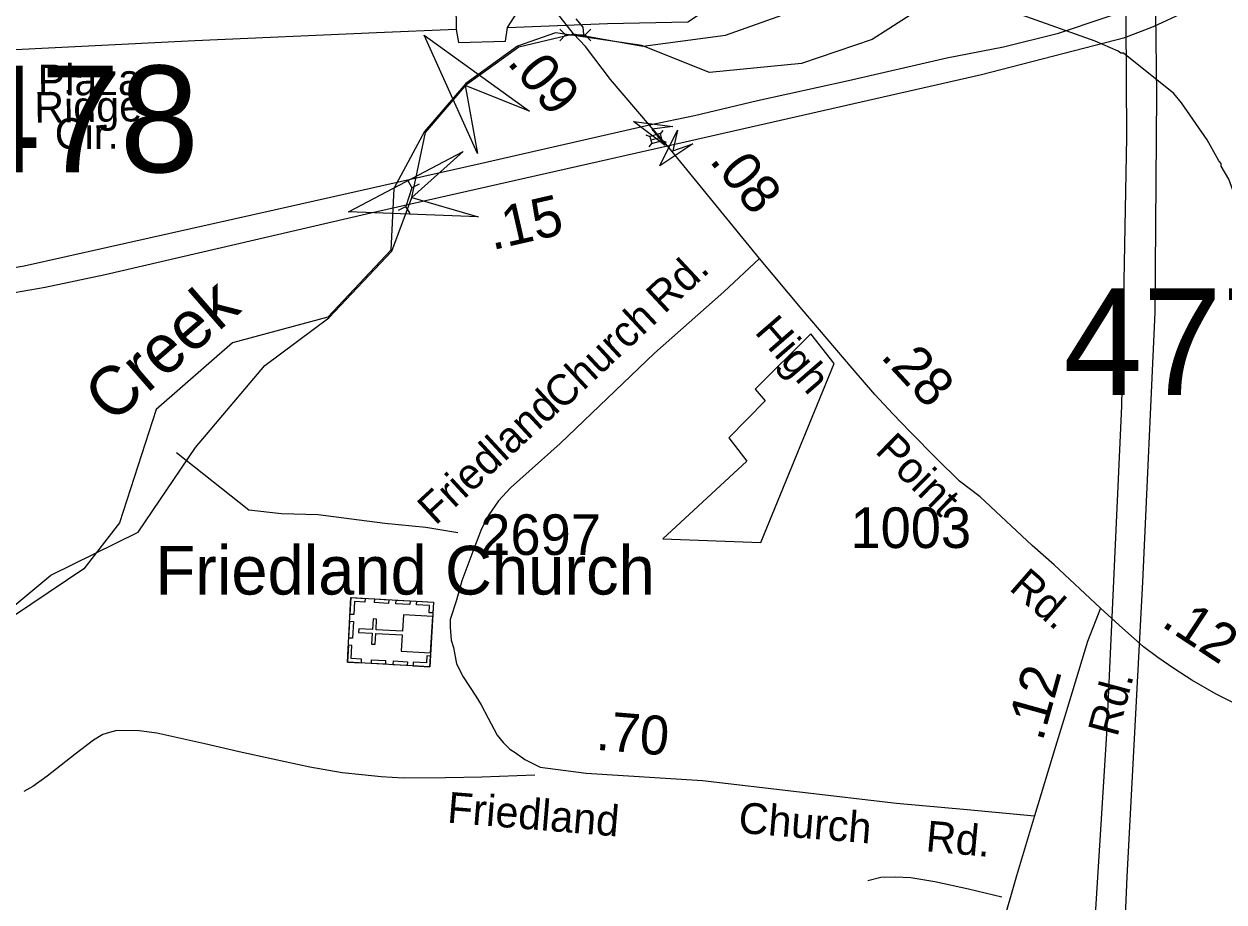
# Model space of a CAD drawing. Extents: x 1547597 to 1699558, y 810033 to 920809.
# Drawn here: x 1654551 to 1658248, y 843387 to 846092 of the extents above; entities that cross this region are included whole.
import ezdxf

# ---------------------------------------------------------------- set-up
doc = ezdxf.new("R2010")
doc.units = 0
for name, color, linetype in [('Exist Boundary Political City Limit New', 7, 'Continuous'), ('Exist Cultural Church with Cemetery CELL', 7, 'Continuous'), ('Exist Cultural Church with Cemetery Label', 7, 'Continuous'), ('Exist Hydrographic Creek Single Shore', 7, 'Continuous'), ('Exist Hydrographic Creek Single Shore Label', 7, 'Continuous'), ('Exist Hydrographic Misc Water Feature', 7, 'Continuous'), ('Exist Road Non-System Type 51', 7, 'Continuous'), ('Exist Road Non-System Type 51 Label', 7, 'Continuous'), ('Exist Road Primary Interstate Divided Center Attributed', 7, 'Continuous'), ('Exist Road Primary Interstate Mileage Hundredths English Label', 7, 'Continuous'), ('Exist Road Primary Interstate Structure Standard Bridge CELL', 7, 'Continuous'), ('Exist Road Secondary Mileage Hundredths English Label', 7, 'Continuous'), ('Exist Road Secondary Structure Culvert Attributed CELL', 7, 'Continuous'), ('Exist Road Secondary Structure Culvert CELL', 7, 'Continuous'), ('Exist Road Secondary Structure Culvert Number Label', 7, 'Continuous'), ('Exist Road Secondary Structure Standard Bridge Attributed CELL', 7, 'Continuous'), ('Exist Road Secondary Structure Standard Bridge Number Label', 7, 'Continuous'), ('Exist Road Secondary Type 51 Attributed', 7, 'Continuous'), ('Exist Road Secondary Type 51 Label', 7, 'Continuous'), ('Exist Road Secondary Type 51 Number Label', 7, 'Continuous'), ('Exist Utilities Electrical Transmission Line', 7, 'Continuous'), ('Map Preparation Boundary City Limit Buffer Line', 7, 'Continuous')]:
    doc.layers.add(name, color=color, linetype=linetype)

msp = doc.modelspace()

# ---------------------------------------------------------------- linework, layer by layer
at = {"layer": 'Exist Boundary Political City Limit New'}
for p, q in [((1657047.5, 845046.7), (1656975.8, 845137.5)), ((1656821, 844495), (1657047.5, 845046.7)), ((1656722.7, 844817), (1656778.5, 844745.7)), ((1656778.5, 844745.7), (1656519.5, 844506.5)), ((1656519.5, 844506.5), (1656821, 844495))]:
    msp.add_line(p, q, dxfattribs=at)
for points in [[(1657441.1, 846223.1), (1657164.1, 846044.9), (1656946.1, 845970.6), (1656663, 845943.5), (1656455, 846026.5), (1656189, 846064.8), (1656072, 846024.5), (1655912, 845909.6), (1655785, 845761.1), (1655691, 845585.8), (1655681, 845395.6), (1655487, 845189.4), (1655194, 845110), (1654958, 844904.7), (1654845, 844555.8), (1654735, 844413.6), (1654298, 844120.4), (1654188.3, 844022), (1654097.7, 844016.5), (1653976.4, 843761.1), (1654014.5, 843674.1), (1653994.7, 843398.5), (1653854.3, 842693.6)], [(1656975.8, 845137.5), (1656804, 844967.2), (1656835, 844931.8), (1656722.7, 844817)]]:
    msp.add_lwpolyline(points, dxfattribs=at)
at = {"layer": 'Exist Cultural Church with Cemetery CELL'}
for points in [[(1655547.4, 844126.6), (1655558.6, 844325.4), (1655812.9, 844311), (1655801.7, 844112.3)], [(1655601.9, 844323), (1655601.3, 844311.7), (1655569.1, 844313.5), (1655566.9, 844273), (1655555.8, 844273.6), (1655558.7, 844325.4)], [(1655674.2, 844307.5), (1655631, 844309.9), (1655631.6, 844321.3), (1655674.9, 844318.8)], [(1655740.1, 844303.7), (1655696.8, 844306.2), (1655697.5, 844317.5), (1655740.7, 844315.1)], [(1655811, 844278), (1655799.5, 844278.6), (1655800.8, 844300.6), (1655760.4, 844302.8), (1655761, 844313.9), (1655812.9, 844311)], [(1655804, 844155.3), (1655810.3, 844267.3), (1655719.9, 844272.3), (1655717.1, 844221.7), (1655635.7, 844226.3), (1655637.6, 844259.2), (1655626.6, 844259.8), (1655624.7, 844226.9), (1655582.6, 844229.3), (1655581.9, 844217.7), (1655624.1, 844215.3), (1655622.2, 844182.2), (1655633.2, 844181.6), (1655635.1, 844214.7), (1655716.4, 844210.1), (1655713.6, 844160.4)], [(1655551.6, 844200.5), (1655554.5, 844252.3), (1655565.9, 844251.6), (1655563, 844199.9)], [(1655590.7, 844124.1), (1655591.3, 844135.5), (1655559.2, 844137.3), (1655561.5, 844177.8), (1655550.4, 844178.4), (1655547.4, 844126.6)], [(1655664.7, 844120), (1655621.5, 844122.4), (1655622.1, 844133.8), (1655665.4, 844131.3)], [(1655731.8, 844116.2), (1655688.6, 844118.6), (1655689.2, 844130), (1655732.5, 844127.5)], [(1655803.5, 844145.3), (1655792, 844145.9), (1655790.8, 844124), (1655750.4, 844126.2), (1655749.8, 844115.1), (1655801.6, 844112.2)]]:
    msp.add_lwpolyline(points, close=True, dxfattribs=at)
at = {"layer": 'Exist Hydrographic Creek Single Shore'}
msp.add_lwpolyline([(1652544.9, 840536.9), (1652936.3, 841018.6), (1653452.4, 841489.5), (1653545, 841763.4), (1653690.1, 842166.6), (1653939.2, 843087.9), (1653979.2, 843655), (1654107.2, 843918.2), (1654301.3, 844117.8), (1654633.7, 844394.1), (1654903.1, 844527.3), (1655079.5, 844787.6), (1655293, 845040.5), (1655490.3, 845186.8), (1655684.2, 845392.9), (1655746, 845557.7), (1655788.2, 845758.5), (1655915.2, 845906.9), (1656075.3, 846021.8), (1656243.9, 846062.4), (1656458.2, 846023.9), (1656712.8, 846058.3), (1656966.9, 846148.5)], dxfattribs=at)
at = {"layer": 'Exist Hydrographic Misc Water Feature'}
for points in [[(1658557.4, 844781), (1658513.9, 844845.2), (1658486.3, 844893.4), (1658455.2, 845021.6), (1658455.3, 845037.6), (1658439.7, 845093.7), (1658436, 845125.7), (1658420.4, 845181.8), (1658263.6, 845614.7), (1658239.9, 845654.9), (1658240, 845662.9), (1658232, 845670.9), (1658196.5, 845735.2), (1658117.4, 845849.7), (1658093.6, 845877.9), (1657938.7, 846003.1), (1657930.7, 846003.1), (1657922.7, 846009.2), (1657851, 846039.7), (1657488.2, 846169.8), (1657493.6, 846324.2)], [(1656251.1, 846108.6), (1656272.9, 846082.4), (1656274.9, 846060.6)]]:
    msp.add_lwpolyline(points, dxfattribs=at)
at = {"layer": 'Exist Road Non-System Type 51'}
for points in [[(1655020.8, 844771.9), (1655244.2, 844595.2), (1655344.3, 844584.4), (1655457.6, 844581.1), (1655662.9, 844554.3), (1655789.2, 844542), (1655888.2, 844525.6)], [(1656125.2, 843778.4), (1655961.4, 843771.6), (1655849.5, 843770), (1655719.4, 843768.9), (1655651.7, 843773.3), (1655592.4, 843779.1), (1655531.7, 843785.9), (1655431.9, 843802.5), (1655318.2, 843827.1), (1655214.4, 843849.8), (1655108.6, 843874.3), (1654960.8, 843907.2), (1654906.1, 843914.5), (1654836.9, 843915.9), (1654815, 843909.9), (1654794.1, 843903.3), (1654764.9, 843886.3), (1654708.6, 843842.6), (1654622.4, 843775.2), (1654578.1, 843743.4), (1654550.2, 843727.6)], [(1657151, 843453.8), (1657191.2, 843463.6), (1657235.1, 843465.3), (1657283, 843463.2), (1657357, 843450.7), (1657460.8, 843427.9), (1657563.4, 843403.6)]]:
    msp.add_lwpolyline(points, dxfattribs=at)
at = {"layer": 'Exist Road Primary Interstate Divided Center Attributed'}
for points in [[(1658027.8, 846160.9), (1657733.8, 846061.8), (1657568.7, 846020.6), (1657394.1, 845986.8), (1657091, 845917.6), (1656811.4, 845855.5), (1656617.3, 845810), (1656478, 845780.5)], [(1656533.5, 845716.9), (1657500.9, 845937), (1657942.9, 846051.1), (1658030.9, 846084.7), (1658128.4, 846130.4)], [(1656478, 845780.5), (1655956.6, 845661.4), (1655321.6, 845518.5), (1654551.8, 845346.8), (1654328, 845308.5), (1654133.5, 845283.3), (1654015, 845276.2), (1653876.2, 845270.2), (1653693, 845279.8), (1653509.7, 845302.2), (1653282.6, 845342), (1652939.3, 845415.1), (1652069.5, 845626.8), (1651864.8, 845671.1), (1651658.3, 845703.4), (1651471.6, 845719), (1651283.4, 845726.4), (1651102.6, 845713), (1650934.5, 845692.2), (1650807.9, 845672.3)], [(1650864.9, 845583), (1650943.2, 845597.3), (1651153.2, 845617.3), (1651330.4, 845628), (1651442.9, 845634), (1651597.3, 845620.9), (1651693.6, 845611.3), (1651875.6, 845587.4), (1652058.7, 845552.6), (1652668.5, 845407.8), (1653059.9, 845301.1), (1653542.9, 845220.9), (1653800.7, 845197.2), (1653980.9, 845196), (1654110.1, 845203.2), (1654287.3, 845222.3), (1654426.1, 845248.6), (1654616.4, 845282.1), (1654800.7, 845320.4), (1655606.2, 845507.7), (1656533.5, 845716.9)]]:
    msp.add_lwpolyline(points, dxfattribs=at)
at = {"layer": 'Exist Road Primary Interstate Structure Standard Bridge CELL'}
for p, q in [((1656467.4, 845750.7), (1656479.7, 845746)), ((1656482.6, 845735.3), (1656514.7, 845743.9)), ((1656511.9, 845754.5), (1656520.3, 845764.7)), ((1656477, 845714.5), (1656485.4, 845724.6)), ((1656517.5, 845733.4), (1656529.8, 845728.8))]:
    msp.add_line(p, q, dxfattribs=at)
msp.add_lwpolyline([(1656485.4, 845724.6), (1656517.6, 845733.2), (1656511.8, 845754.6), (1656479.7, 845746)], close=True, dxfattribs=at)
at = {"layer": 'Exist Road Secondary Structure Culvert Attributed CELL'}
for points in [[(1655948.4, 845693), (1655784.3, 846057.8), (1656108.8, 845823.9), (1655910.8, 845902.8)], [(1655950.6, 845498.1), (1655550.9, 845513.4), (1655904.7, 845700), (1655746, 845557.7)]]:
    msp.add_lwpolyline(points, close=True, dxfattribs=at)
at = {"layer": 'Exist Road Secondary Structure Culvert CELL'}
for p, q in [((1656201.8, 846077), (1656219.2, 846058.6)), ((1656297.2, 846077), (1656279.7, 846058.6)), ((1656201.8, 846040.2), (1656219.2, 846058.6)), ((1656219.2, 846058.6), (1656279.7, 846058.6)), ((1656297.2, 846040.2), (1656279.7, 846058.6)), ((1655733.2, 845610.3), (1655745.7, 845588.2)), ((1655768.4, 845599.5), (1655745.7, 845588.2)), ((1655745.7, 845588.2), (1655727.9, 845530.4)), ((1655705.2, 845519.1), (1655727.9, 845530.4)), ((1655740.4, 845508.3), (1655727.9, 845530.4))]:
    msp.add_line(p, q, dxfattribs=at)
at = {"layer": 'Exist Road Secondary Structure Standard Bridge Attributed CELL'}
for points in [[(1656526.3, 845718.3), (1656429, 845791.7), (1656550, 845776.7), (1656485.5, 845768.8)], [(1656611.6, 845723.2), (1656510.1, 845655.7), (1656564.2, 845764.9), (1656550.4, 845701.4)]]:
    msp.add_lwpolyline(points, close=True, dxfattribs=at)
at = {"layer": 'Exist Road Secondary Type 51 Attributed'}
for p, q in [((1656533.5, 845716.9), (1656478, 845780.5)), ((1656817.1, 845370), (1656533.5, 845716.9))]:
    msp.add_line(p, q, dxfattribs=at)
for points in [[(1656478, 845780.5), (1656358.4, 845921), (1656281.3, 846023), (1656243.9, 846062.4), (1656082.5, 846268.7)], [(1656817.1, 845370), (1656707, 845267.2), (1656493.3, 845078.5), (1656202.9, 844799.6), (1656050, 844663.3), (1656013.5, 844623.4), (1655983.6, 844580.1), (1655960.3, 844536.9), (1655933.7, 844467.1), (1655900.5, 844377.3), (1655883.9, 844317.4), (1655863.9, 844257.6), (1655863.9, 844234.3), (1655867.3, 844194.4), (1655873.9, 844171.1), (1655883.9, 844121.3), (1655903.8, 844081.4), (1655943.7, 844021.5), (1655959.2, 843995.4), (1655981.1, 843954.1), (1656008.7, 843901.3), (1656027.3, 843878.6), (1656048.4, 843858.4), (1656067.1, 843846.2), (1656093.8, 843826.7), (1656141.6, 843803.2), (1656283.5, 843784.5), (1656641.4, 843761.5), (1657239.6, 843692.2), (1657457.4, 843672.8), (1657664.8, 843652.5)], [(1657867.9, 844292.9), (1657724.9, 844426.3), (1657657.6, 844486), (1657496.6, 844635.5), (1657432.9, 844684.3), (1657363.4, 844752.8), (1657281.4, 844836.2), (1657228.2, 844891.8), (1657172.3, 844951.5), (1657102.5, 845032), (1656948.4, 845212.6), (1656817.1, 845370)], [(1657867.9, 844292.9), (1657827.3, 844190.3), (1657761.8, 843973.4), (1657728.8, 843866.6), (1657664.8, 843652.5)], [(1658363.5, 843961.8), (1658310.4, 843984.2), (1658223.8, 844027.6), (1658149.5, 844070.9), (1658093.9, 844106.4), (1658044.8, 844140.8), (1657999.8, 844173.4), (1657925.4, 844240.5), (1657867.9, 844292.9)], [(1657664.8, 843652.5), (1657609, 843468.2), (1657516.8, 843145.1), (1657419.4, 842822.8), (1657374, 842663.6), (1657357.1, 842607.2), (1657335.6, 842552.8), (1657308.1, 842475.9), (1657287.2, 842432.6), (1657238.2, 842364.4), (1657169.7, 842288.1), (1656880.4, 842016.1), (1656799.1, 841943.3), (1656708.8, 841858.7)]]:
    msp.add_lwpolyline(points, dxfattribs=at)
at = {"layer": 'Exist Utilities Electrical Transmission Line'}
for points in [[(1657931.2, 846969.5), (1657943.1, 846649.3), (1657947.5, 845743.1), (1657932.9, 844915.4), (1657885.9, 843905.8), (1657821.5, 842873.5), (1657779.3, 841976.9), (1657732.8, 841155.4), (1657669.9, 840134.1), (1657620.3, 839232.7), (1657563.4, 838215.3), (1657510.7, 837381.7), (1657486.7, 836898.1), (1657478.7, 836713.8), (1657150, 836636), (1656654.6, 836512.4), (1656127.3, 836385), (1655991, 836354.8)], [(1656041, 846082), (1656348.8, 846093.9), (1656596.8, 846098.7), (1657292.3, 846557.8), (1657931.2, 846969.5)], [(1656087.9, 836267.6), (1656589.2, 836397.3), (1657052.2, 836505.3), (1657359, 836581.3), (1657577.5, 836632.5), (1657601.2, 837110.5), (1657639.6, 837926.2), (1657685.4, 838851.7), (1657741.2, 839775.1), (1657796.9, 840692.5), (1657849.6, 841535.8), (1657910.7, 842551.3), (1657950.2, 843464.8), (1657997.9, 844374.3), (1658036.4, 845204), (1658041, 845876.1), (1658033.6, 846544.2), (1658034.8, 846800.3), (1658033.2, 846986.2)], [(1656041, 846082), (1656081.7, 846145.4), (1655940.1, 846329.2), (1655815.1, 846242.9), (1655881.9, 846154.1), (1655882.9, 846076)], [(1655882.9, 846076), (1655637, 846065.2), (1655077, 846040.3), (1654401, 846007.1), (1653924.7, 845979.3), (1653458.8, 845955.4), (1652894.8, 845918.6), (1652224.6, 845887.2), (1651666.8, 845862.5), (1651006.7, 845835.1), (1650442.7, 845810.3), (1650218, 845735.2), (1649330.4, 845420.7), (1648374.7, 845078.9), (1647706, 844835.6), (1646894.8, 844548.1), (1646444.9, 844389.7), (1646310.4, 844497.5), (1645921, 844830.6), (1645288.2, 845358.9), (1644714.3, 845822.4), (1644427.6, 846062.2)], [(1655882.9, 846076), (1655890.3, 846035.8), (1656034.3, 846039.9), (1656041, 846082)]]:
    msp.add_lwpolyline(points, dxfattribs=at)
at = {"layer": 'Map Preparation Boundary City Limit Buffer Line'}
for p, q in [((1657047.5, 845046.7), (1656975.8, 845137.5)), ((1656821, 844495), (1657047.5, 845046.7)), ((1656722.7, 844817), (1656778.5, 844745.7)), ((1656778.5, 844745.7), (1656519.5, 844506.5)), ((1656519.5, 844506.5), (1656821, 844495))]:
    msp.add_line(p, q, dxfattribs=at)
for points in [[(1657441.1, 846223.1), (1657164.1, 846044.9), (1656946.1, 845970.6), (1656663, 845943.5), (1656455, 846026.5), (1656189, 846064.8), (1656072, 846024.5), (1655912, 845909.6), (1655785, 845761.1), (1655691, 845585.8), (1655681, 845395.6), (1655487, 845189.4), (1655194, 845110), (1654958, 844904.7), (1654845, 844555.8), (1654735, 844413.6), (1654298, 844120.4), (1654188.3, 844022), (1654097.7, 844016.5), (1653976.4, 843761.1), (1654014.5, 843674.1), (1653994.7, 843398.5), (1653854.3, 842693.6)], [(1656975.8, 845137.5), (1656804, 844967.2), (1656835, 844931.8), (1656722.7, 844817)]]:
    msp.add_lwpolyline(points, dxfattribs=at)

# ---------------------------------------------------------------- texts
at = {"layer": 'Exist Cultural Church with Cemetery Label'}
msp.add_text('Friedland Church', height=150, dxfattribs=at).set_placement((1654956.1, 844334.7))
at = {"layer": 'Exist Hydrographic Creek Single Shore Label'}
msp.add_text('Creek', height=150, rotation=41.0198, dxfattribs=at).set_placement((1654821.1, 844857.8))
at = {"layer": 'Exist Road Non-System Type 51 Label'}
for s, rotation, p in [('Plaza', 0.3533, (1654593.8, 845872.2)), ('Ridge', 0.8467, (1654583.6, 845787.8)), ('Cir.', 0.171, (1654646, 845707.4))]:
    msp.add_text(s, height=95, rotation=rotation, dxfattribs=at).set_placement(p)
at = {"layer": 'Exist Road Primary Interstate Mileage Hundredths English Label'}
msp.add_text('.15', height=125, rotation=12.8642, dxfattribs=at).set_placement((1655993.4, 845395.3))
at = {"layer": 'Exist Road Secondary Mileage Hundredths English Label'}
for s, rotation, p in [('.09', 309.9203, (1656036.9, 845972.6)), ('.08', 308.9919, (1656660.2, 845670.6)), ('.28', 312.8519, (1657187.3, 845066.7)), ('.12', 326.6467, (1658051.9, 844239.5)), ('.12', 74.4478, (1657689, 843879.7)), ('.70', 355.3019, (1656311.2, 843856.7))]:
    msp.add_text(s, height=120, rotation=rotation, dxfattribs=at).set_placement(p)
at = {"layer": 'Exist Road Secondary Structure Culvert Number Label'}
msp.add_text('C478', height=328.08, dxfattribs=at).set_placement((1654041.2, 845635.9))
at = {"layer": 'Exist Road Secondary Structure Standard Bridge Number Label'}
msp.add_text('477', height=328.08, dxfattribs=at).set_placement((1657753.5, 844949.5))
at = {"layer": 'Exist Road Secondary Type 51 Label'}
for s, rotation, p in [('Rd.', 42.9986, (1656523.7, 845196.9)), ('Church', 43.0492, (1656207.6, 844898.5)), ('High', 310.8958, (1656799.5, 845142.4)), ('Friedland', 42.7859, (1655818.8, 844545.3)), ('Point', 315.4144, (1657169.9, 844773.8)), ('Rd.', 318.8182, (1657583, 844351.2)), ('Rd.', 74.9414, (1657919.5, 843893.3)), ('Friedland', 355.3019, (1655853.1, 843632.4)), ('Church', 355.3462, (1656750.1, 843600.8)), ('Rd.', 354.8462, (1657327.3, 843544.1))]:
    msp.add_text(s, height=95, rotation=rotation, dxfattribs=at).set_placement(p)
at = {"layer": 'Exist Road Secondary Type 51 Number Label'}
for s, p in [('1003', (1657097.4, 844478.1)), ('2697', (1655956.8, 844456.7))]:
    msp.add_text(s, height=125, dxfattribs=at).set_placement(p)

doc.saveas('drawing.dxf')
